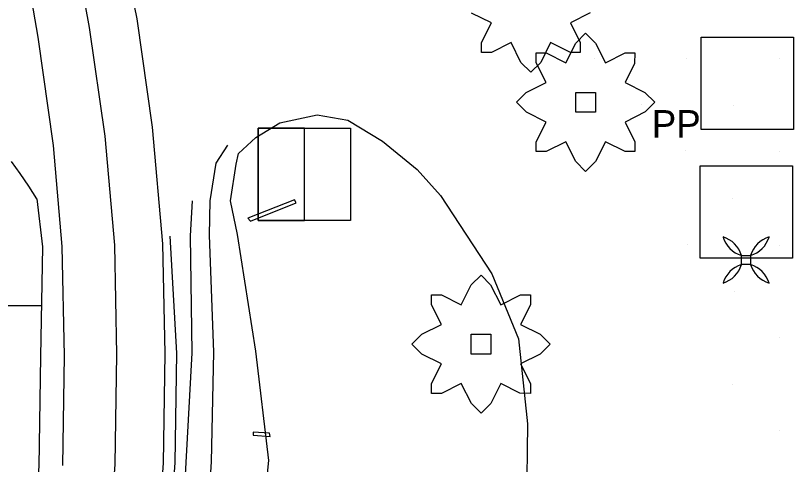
# Model space of a CAD drawing. Extents: x 1602514 to 1609837, y 863887 to 871157.
# Drawn here: x 1605427.6 to 1605604.9, y 866038 to 866140.3 of the extents above; entities that cross this region are included whole.
import ezdxf

# ---------------------------------------------------------------- set-up
doc = ezdxf.new("R2010")
doc.units = 0
for name, color, linetype in [('Environmental-New trees', 7, 'Continuous'), ('Photo-Anchor', 7, 'Continuous'), ('Roadway-Signs', 7, 'Continuous'), ('Survey-Centerline', 7, 'Continuous'), ('Survey-Edge of pavement', 7, 'Continuous'), ('Survey-Flow line', 7, 'Continuous'), ('Survey-Ridge Lines', 7, 'Continuous'), ('Survey-Shoulders', 7, 'Continuous'), ('Survey-Signs', 7, 'Continuous'), ('Survey-Spot dirt', 7, 'Continuous'), ('Utility-Pole', 7, 'Continuous')]:
    doc.layers.add(name, color=color, linetype=linetype)

msp = doc.modelspace()

# ---------------------------------------------------------------- linework, layer by layer
at = {"layer": 'Environmental-New trees'}
msp.add_lwpolyline([(1605558.59, 866140.92), (1605554.04, 866138.61), (1605556.29, 866134.11), (1605556.29, 866131.86), (1605554.04, 866131.86), (1605549.54, 866134.11), (1605547.28, 866129.61), (1605545.03, 866127.36), (1605542.78, 866129.61), (1605540.53, 866134.11), (1605536.03, 866131.86), (1605533.78, 866131.86), (1605533.78, 866134.11), (1605536.03, 866138.61), (1605531.53, 866140.86)], dxfattribs=at)
msp.add_lwpolyline([(1605558.59, 866140.92), (1605554.04, 866138.61), (1605556.29, 866134.11), (1605556.29, 866131.86), (1605554.04, 866131.86), (1605549.54, 866134.11), (1605547.28, 866129.61), (1605545.03, 866127.36), (1605542.78, 866129.61), (1605540.53, 866134.11), (1605536.03, 866131.86), (1605533.78, 866131.86), (1605533.78, 866134.11), (1605536.03, 866138.61), (1605531.53, 866140.86)], dxfattribs=at)
for points in [[(1605546.27, 866109.27), (1605546.27, 866111.52), (1605548.52, 866116.02), (1605544.02, 866118.27), (1605541.77, 866120.52), (1605543.96, 866122.71), (1605548.52, 866125.02), (1605546.27, 866129.52), (1605546.27, 866131.77), (1605548.52, 866131.77), (1605553.02, 866129.52), (1605555.27, 866134.02), (1605557.52, 866136.27), (1605559.77, 866134.02), (1605562.02, 866129.52), (1605566.52, 866131.77), (1605568.77, 866131.77), (1605568.69, 866129.35), (1605566.52, 866125.02), (1605571.02, 866122.77), (1605573.27, 866120.52), (1605571.08, 866118.33), (1605566.52, 866116.02), (1605568.77, 866111.52), (1605568.77, 866109.27), (1605566.52, 866109.27), (1605562.02, 866111.52), (1605559.77, 866107.02), (1605557.52, 866104.77), (1605555.27, 866107.02), (1605553.02, 866111.52), (1605548.52, 866109.27)], [(1605546.27, 866109.27), (1605546.27, 866111.52), (1605548.52, 866116.02), (1605544.02, 866118.27), (1605541.77, 866120.52), (1605543.96, 866122.71), (1605548.52, 866125.02), (1605546.27, 866129.52), (1605546.27, 866131.77), (1605548.52, 866131.77), (1605553.02, 866129.52), (1605555.27, 866134.02), (1605557.52, 866136.27), (1605559.77, 866134.02), (1605562.02, 866129.52), (1605566.52, 866131.77), (1605568.77, 866131.77), (1605568.69, 866129.35), (1605566.52, 866125.02), (1605571.02, 866122.77), (1605573.27, 866120.52), (1605571.08, 866118.33), (1605566.52, 866116.02), (1605568.77, 866111.52), (1605568.77, 866109.27), (1605566.52, 866109.27), (1605562.02, 866111.52), (1605559.77, 866107.02), (1605557.52, 866104.77), (1605555.27, 866107.02), (1605553.02, 866111.52), (1605548.52, 866109.27)], [(1605555.27, 866122.77), (1605559.77, 866122.77), (1605559.77, 866118.27), (1605555.27, 866118.27)], [(1605555.27, 866122.77), (1605559.77, 866122.77), (1605559.77, 866118.27), (1605555.27, 866118.27)], [(1605522.42, 866076.62), (1605524.67, 866076.62), (1605529.17, 866074.37), (1605531.42, 866078.88), (1605533.68, 866081.13), (1605535.87, 866078.93), (1605538.18, 866074.37), (1605542.68, 866076.62), (1605544.93, 866076.62), (1605544.93, 866074.37), (1605542.68, 866069.87), (1605547.18, 866067.62), (1605549.43, 866065.37), (1605547.18, 866063.12), (1605542.68, 866060.87), (1605544.93, 866056.37), (1605544.93, 866054.12), (1605542.5, 866054.2), (1605538.18, 866056.37), (1605535.93, 866051.87), (1605533.68, 866049.62), (1605531.48, 866051.81), (1605529.17, 866056.37), (1605524.67, 866054.12), (1605522.42, 866054.12), (1605522.42, 866056.37), (1605524.67, 866060.87), (1605520.17, 866063.12), (1605517.92, 866065.37), (1605520.17, 866067.62), (1605524.67, 866069.87), (1605522.42, 866074.37)], [(1605522.42, 866076.62), (1605524.67, 866076.62), (1605529.17, 866074.37), (1605531.42, 866078.88), (1605533.68, 866081.13), (1605535.87, 866078.93), (1605538.18, 866074.37), (1605542.68, 866076.62), (1605544.93, 866076.62), (1605544.93, 866074.37), (1605542.68, 866069.87), (1605547.18, 866067.62), (1605549.43, 866065.37), (1605547.18, 866063.12), (1605542.68, 866060.87), (1605544.93, 866056.37), (1605544.93, 866054.12), (1605542.5, 866054.2), (1605538.18, 866056.37), (1605535.93, 866051.87), (1605533.68, 866049.62), (1605531.48, 866051.81), (1605529.17, 866056.37), (1605524.67, 866054.12), (1605522.42, 866054.12), (1605522.42, 866056.37), (1605524.67, 866060.87), (1605520.17, 866063.12), (1605517.92, 866065.37), (1605520.17, 866067.62), (1605524.67, 866069.87), (1605522.42, 866074.37)], [(1605535.93, 866067.62), (1605535.93, 866063.12), (1605531.42, 866063.12), (1605531.42, 866067.62)], [(1605535.93, 866067.62), (1605535.93, 866063.12), (1605531.42, 866063.12), (1605531.42, 866067.62)]]:
    msp.add_lwpolyline(points, close=True, dxfattribs=at)
at = {"layer": 'Photo-Anchor'}
msp.add_lwpolyline([(1605593.03, 866085.61), (1605595.13, 866085.61), (1605595.13, 866083.5), (1605593.03, 866083.5)], close=True, dxfattribs=at)
msp.add_lwpolyline([(1605593.03, 866085.61), (1605595.13, 866085.61), (1605595.13, 866083.5), (1605593.03, 866083.5)], close=True, dxfattribs=at)
for centre, radius, start, end in [((1605587.03, 866083.8), 6.27, 16.7236, 73.2821), ((1605594.85, 866091.62), 6.29, 196.8106, 253.1951), ((1605587.03, 866083.8), 6.27, 16.7236, 73.2821), ((1605594.85, 866091.62), 6.29, 196.8106, 253.1951), ((1605601.13, 866083.8), 6.27, 106.7179, 163.2764), ((1605593.31, 866091.62), 6.29, 286.8049, 343.1894), ((1605601.13, 866083.8), 6.27, 106.7179, 163.2764), ((1605593.31, 866091.62), 6.29, 286.8049, 343.1894), ((1605587.03, 866085.31), 6.27, 286.7179, 343.2764), ((1605594.85, 866077.49), 6.29, 106.8049, 163.1894), ((1605587.03, 866085.31), 6.27, 286.7179, 343.2764), ((1605594.85, 866077.49), 6.29, 106.8049, 163.1894), ((1605601.13, 866085.31), 6.27, 196.7236, 253.2821), ((1605593.31, 866077.49), 6.29, 16.8106, 73.1951), ((1605601.13, 866085.31), 6.27, 196.7236, 253.2821), ((1605593.31, 866077.49), 6.29, 16.8106, 73.1951)]:
    msp.add_arc(centre, radius, start, end, dxfattribs=at)
at = {"layer": 'Roadway-Signs'}
msp.add_line((1605412.56, 866074.22), (1605433.46, 866074.22), dxfattribs=at)
msp.add_line((1605412.56, 866074.22), (1605433.46, 866074.22), dxfattribs=at)
at = {"layer": 'Survey-Centerline'}
msp.add_lwpolyline([(1605361.55, 866344.83), (1605375.5, 866323.96), (1605387.93, 866302.27), (1605399.77, 866280.25), (1605410.25, 866257.5), (1605419.51, 866234.27), (1605427.43, 866210.57), (1605434.11, 866186.46), (1605439.86, 866162.13), (1605444.4, 866137.56), (1605447.9, 866112.81), (1605450.11, 866087.96), (1605450.63, 866062.99), (1605450.25, 866038), (1605448.44, 866013.35)], dxfattribs=at)
msp.add_lwpolyline([(1605361.55, 866344.83), (1605375.5, 866323.96), (1605387.93, 866302.27), (1605399.77, 866280.25), (1605410.25, 866257.5), (1605419.51, 866234.27), (1605427.43, 866210.57), (1605434.11, 866186.46), (1605439.86, 866162.13), (1605444.4, 866137.56), (1605447.9, 866112.81), (1605450.11, 866087.96), (1605450.63, 866062.99), (1605450.25, 866038), (1605448.44, 866013.35)], dxfattribs=at)
at = {"layer": 'Survey-Edge of pavement'}
for points in [[(1605338.18, 866358.03), (1605352.89, 866337.77), (1605366.85, 866316.9), (1605378.01, 866297.15), (1605389.85, 866275.13), (1605399.25, 866253.62), (1605408.51, 866230.39), (1605416.42, 866206.69), (1605422.64, 866184.33), (1605428.39, 866160), (1605429.19, 866155.67), (1605432.64, 866135.38), (1605436.14, 866110.63), (1605438.16, 866087.67), (1605438.68, 866062.71), (1605438.3, 866037.72)], [(1605338.18, 866358.03), (1605352.89, 866337.77), (1605366.85, 866316.9), (1605378.01, 866297.15), (1605389.85, 866275.13), (1605399.25, 866253.62), (1605408.51, 866230.39), (1605416.42, 866206.69), (1605422.64, 866184.33), (1605428.39, 866160), (1605429.19, 866155.67), (1605432.64, 866135.38), (1605436.14, 866110.63), (1605438.16, 866087.67), (1605438.68, 866062.71), (1605438.3, 866037.72)], [(1605369.93, 866351.67), (1605383.89, 866330.79), (1605397.54, 866307.23), (1605409.38, 866285.22), (1605420.43, 866261.1), (1605429.69, 866237.86), (1605437.61, 866214.16), (1605444.46, 866188.39), (1605450.22, 866164.05), (1605455.22, 866139.57), (1605458.72, 866114.82), (1605461.11, 866088.23), (1605461.63, 866063.26), (1605461.26, 866038.27), (1605459.34, 866011.8)], [(1605369.93, 866351.67), (1605383.89, 866330.79), (1605397.54, 866307.23), (1605409.38, 866285.22), (1605420.43, 866261.1), (1605429.69, 866237.86), (1605437.61, 866214.16), (1605444.46, 866188.39), (1605450.22, 866164.05), (1605455.22, 866139.57), (1605458.72, 866114.82), (1605461.11, 866088.23), (1605461.63, 866063.26), (1605461.26, 866038.27), (1605459.34, 866011.8)], [(1605432.44, 866098.5), (1605431.52, 866099.96), (1605430.59, 866101.4), (1605429.63, 866102.84), (1605428.66, 866104.26), (1605427.66, 866105.66), (1605426.63, 866107.05)]]:
    msp.add_lwpolyline(points, dxfattribs=at)
at = {"layer": 'Survey-Flow line'}
msp.add_lwpolyline([(1605475.93, 866110.71), (1605473.2, 866106.62), (1605471.9, 866098.05), (1605471.7, 866090.22), (1605472.68, 866063.52), (1605472.14, 866038.53), (1605470.36, 866010.22), (1605467.02, 865985.5), (1605462.67, 865958.55), (1605457.33, 865934.18), (1605450.45, 865910.18), (1605440.96, 865883.12), (1605433.27, 865859.2), (1605429.07, 865847.36)], dxfattribs=at)
msp.add_lwpolyline([(1605475.93, 866110.71), (1605473.2, 866106.62), (1605471.9, 866098.05), (1605471.7, 866090.22), (1605472.68, 866063.52), (1605472.14, 866038.53), (1605470.36, 866010.22), (1605467.02, 865985.5), (1605462.67, 865958.55), (1605457.33, 865934.18), (1605450.45, 865910.18), (1605440.96, 865883.12), (1605433.27, 865859.2), (1605429.07, 865847.36)], dxfattribs=at)
at = {"layer": 'Survey-Ridge Lines'}
for points in [[(1605482.29, 866008.52), (1605485.28, 866038.85), (1605482.39, 866063.76), (1605478.18, 866090.41), (1605476.61, 866098.07), (1605477.84, 866106.42), (1605478.42, 866108.87), (1605482.37, 866112.48), (1605487.79, 866115.84), (1605496.32, 866117.62), (1605503.35, 866116.44), (1605511.2, 866111.66), (1605519.1, 866105.21), (1605524.45, 866099.27), (1605536.17, 866081.4), (1605542.24, 866066.58), (1605544.24, 866047.18), (1605544.02, 866028.85)], [(1605482.29, 866008.52), (1605485.28, 866038.85), (1605482.39, 866063.76), (1605478.18, 866090.41), (1605476.61, 866098.07), (1605477.84, 866106.42), (1605478.42, 866108.87), (1605482.37, 866112.48), (1605487.79, 866115.84), (1605496.32, 866117.62), (1605503.35, 866116.44), (1605511.2, 866111.66), (1605519.1, 866105.21), (1605524.45, 866099.27), (1605536.17, 866081.4), (1605542.24, 866066.58), (1605544.24, 866047.18), (1605544.02, 866028.85)], [(1605378.19, 865773.07), (1605391.45, 865794.23), (1605405.87, 865814.7), (1605418.99, 865838.28), (1605427.72, 865861.72), (1605436.36, 865885.2), (1605445.25, 865911.51), (1605452.33, 865935.45), (1605457.56, 865959.86), (1605462.08, 865986.2), (1605464.99, 866010.99), (1605466.44, 866038.39), (1605467.86, 866063.41), (1605467.5, 866090.1), (1605467.92, 866098.04)], [(1605378.19, 865773.07), (1605391.45, 865794.23), (1605405.87, 865814.7), (1605418.99, 865838.28), (1605427.72, 865861.72), (1605436.36, 865885.2), (1605445.25, 865911.51), (1605452.33, 865935.45), (1605457.56, 865959.86), (1605462.08, 865986.2), (1605464.99, 866010.99), (1605466.44, 866038.39), (1605467.86, 866063.41), (1605467.5, 866090.1), (1605467.92, 866098.04)]]:
    msp.add_lwpolyline(points, dxfattribs=at)
at = {"layer": 'Survey-Shoulders'}
for points in [[(1605432.44, 866098.5), (1605433.73, 866087.57), (1605433.31, 866062.58), (1605432.93, 866037.59), (1605431.29, 866015.8), (1605428.41, 865991.01), (1605424.36, 865968.33), (1605419.18, 865943.9), (1605412.71, 865919.81), (1605405.38, 865899.29), (1605396.39, 865875.97), (1605386.27, 865853.15), (1605375.31, 865832.93), (1605362.59, 865811.45), (1605349.7, 865790.07)], [(1605432.44, 866098.5), (1605433.73, 866087.57), (1605433.31, 866062.58), (1605432.93, 866037.59), (1605431.29, 866015.8), (1605428.41, 865991.01), (1605424.36, 865968.33), (1605419.18, 865943.9), (1605412.71, 865919.81), (1605405.38, 865899.29), (1605396.39, 865875.97), (1605386.27, 865853.15), (1605375.31, 865832.93), (1605362.59, 865811.45), (1605349.7, 865790.07)], [(1605462.73, 866089.96), (1605464.26, 866063.32), (1605463.89, 866038.33), (1605461.94, 866011.43), (1605459.07, 865986.63), (1605454.72, 865960.58), (1605449.55, 865936.16), (1605442.72, 865912.15), (1605433.99, 865886.28), (1605425.01, 865862.95), (1605414.89, 865840.14), (1605402.83, 865816.51), (1605390.1, 865795.03), (1605377.29, 865773.6)], [(1605462.73, 866089.96), (1605464.26, 866063.32), (1605463.89, 866038.33), (1605461.94, 866011.43), (1605459.07, 865986.63), (1605454.72, 865960.58), (1605449.55, 865936.16), (1605442.72, 865912.15), (1605433.99, 865886.28), (1605425.01, 865862.95), (1605414.89, 865840.14), (1605402.83, 865816.51), (1605390.1, 865795.03), (1605377.29, 865773.6)]]:
    msp.add_lwpolyline(points, dxfattribs=at)
at = {"layer": 'Survey-Signs'}
for points in [[(1605480.51, 866094.1), (1605481.1, 866093.41), (1605491.57, 866097.56), (1605491.14, 866098.29)], [(1605480.51, 866094.1), (1605481.1, 866093.41), (1605491.57, 866097.56), (1605491.14, 866098.29)], [(1605481.73, 866044.64), (1605485.6, 866044.34), (1605485.47, 866045.05), (1605481.74, 866045.34)], [(1605481.73, 866044.64), (1605485.6, 866044.34), (1605485.47, 866045.05), (1605481.74, 866045.34)]]:
    msp.add_lwpolyline(points, close=True, dxfattribs=at)
at = {"layer": 'Survey-Spot dirt'}
for p, q in [((1605559.5, 866130.59), (1605559.5, 866130.59)), ((1605559.5, 866130.59), (1605559.5, 866130.59)), ((1605580.53, 866130.47), (1605580.53, 866130.47)), ((1605580.53, 866130.47), (1605580.53, 866130.47)), ((1605601.63, 866130.41), (1605601.63, 866130.41)), ((1605601.63, 866130.41), (1605601.63, 866130.41)), ((1605570.14, 866119.93), (1605570.14, 866119.93)), ((1605570.14, 866119.93), (1605570.14, 866119.93)), ((1605591.15, 866119.79), (1605591.15, 866119.79)), ((1605591.15, 866119.79), (1605591.15, 866119.79)), ((1605580.33, 866109.46), (1605580.33, 866109.46)), ((1605580.33, 866109.46), (1605580.33, 866109.46)), ((1605601.79, 866109.21), (1605601.79, 866109.21)), ((1605601.79, 866109.21), (1605601.79, 866109.21)), ((1605591.06, 866098.67), (1605591.06, 866098.67)), ((1605591.06, 866098.67), (1605591.06, 866098.67)), ((1605580.67, 866088.1), (1605580.67, 866088.1)), ((1605580.67, 866088.1), (1605580.67, 866088.1)), ((1605601.81, 866087.85), (1605601.81, 866087.85)), ((1605601.81, 866087.85), (1605601.81, 866087.85)), ((1605591.52, 866077.31), (1605591.52, 866077.31)), ((1605591.52, 866077.31), (1605591.52, 866077.31)), ((1605601.62, 866066.95), (1605601.62, 866066.95)), ((1605601.62, 866066.95), (1605601.62, 866066.95)), ((1605590.94, 866056.18), (1605590.94, 866056.18)), ((1605590.94, 866056.18), (1605590.94, 866056.18)), ((1605601.79, 866045.58), (1605601.79, 866045.58)), ((1605601.79, 866045.58), (1605601.79, 866045.58))]:
    msp.add_line(p, q, dxfattribs=at)
at = {"layer": 'Utility-Pole'}
for points in [[(1605583.88, 866135.35), (1605604.88, 866135.35), (1605604.88, 866114.35), (1605583.88, 866114.35)], [(1605583.88, 866135.35), (1605604.88, 866135.35), (1605604.88, 866114.35), (1605583.88, 866114.35)], [(1605482.92, 866093.59), (1605493.42, 866093.59), (1605493.42, 866114.59), (1605482.92, 866114.59)], [(1605482.92, 866114.59), (1605503.92, 866114.59), (1605503.92, 866093.59), (1605482.92, 866093.59)], [(1605482.92, 866093.59), (1605493.42, 866093.59), (1605493.42, 866114.59), (1605482.92, 866114.59)], [(1605482.92, 866114.59), (1605503.92, 866114.59), (1605503.92, 866093.59), (1605482.92, 866093.59)], [(1605583.65, 866106.01), (1605604.66, 866106.01), (1605604.66, 866085.01), (1605583.65, 866085.01)], [(1605583.65, 866106.01), (1605604.66, 866106.01), (1605604.66, 866085.01), (1605583.65, 866085.01)]]:
    msp.add_lwpolyline(points, close=True, dxfattribs=at)

# ---------------------------------------------------------------- texts
msp.add_text('PP', height=6.251, dxfattribs=at).set_placement((1605572.59, 866112.48))
msp.add_text('PP', height=6.251, dxfattribs=at).set_placement((1605572.59, 866112.48))

doc.saveas('drawing.dxf')
